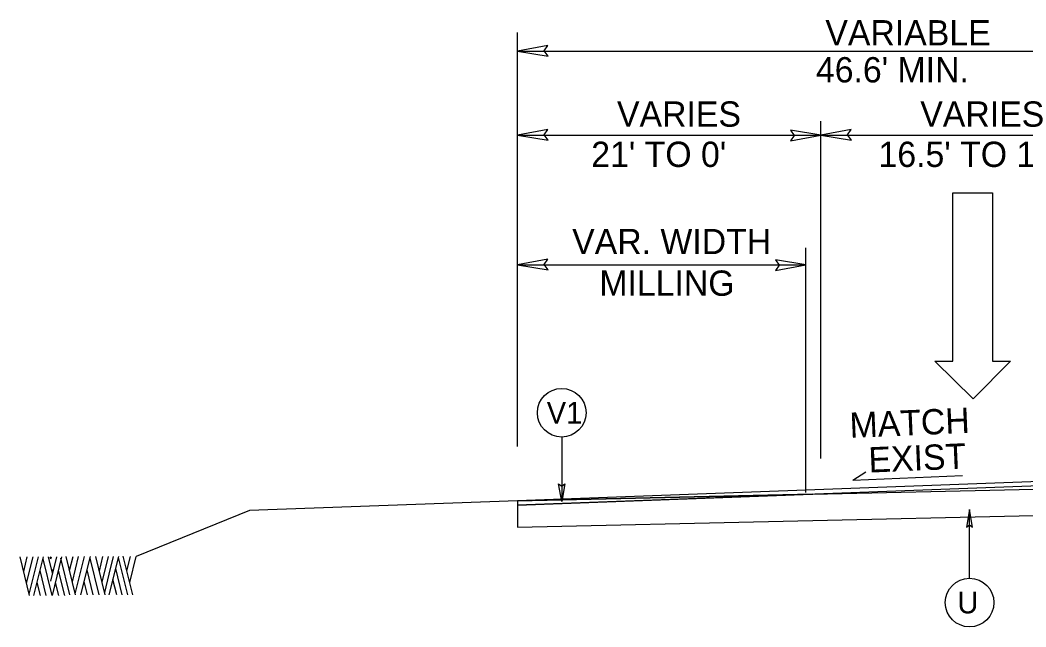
# Model space of a CAD drawing. Extents: x 573748 to 574632, y -54663 to -53209.
# Drawn here: x 573748.2 to 573807.9, y -53649 to -53613 of the extents above; entities that cross this region are included whole.
import ezdxf

# ---------------------------------------------------------------- set-up
doc = ezdxf.new("R2010")
doc.units = 0
for name, color, linetype in [('Prop Dimension', 7, 'Continuous'), ('Prop Dimension Text', 7, 'Continuous'), ('Prop Lane Arrow CELL', 7, 'Continuous'), ('Prop Terminator CELL', 7, 'Continuous'), ('Typical Arrow Superelevation CELL', 7, 'Continuous'), ('Typical ID Circle CELL', 7, 'Continuous'), ('Typical Pavement Slope CELL', 7, 'Continuous'), ('Typical Terminator CELL', 7, 'Continuous'), ('Typical Text ID Circle CELL', 7, 'Continuous')]:
    doc.layers.add(name, color=color, linetype=linetype)

msp = doc.modelspace()

# ---------------------------------------------------------------- linework, layer by layer
at = {"layer": 'Prop Dimension'}
for p, q in [((573777.721, -53638.282), (573777.721, -53613.746)), ((573777.721, -53614.846), (573822.721, -53614.846)), ((573795.721, -53639.007), (573795.721, -53619.001)), ((573777.721, -53619.827), (573795.721, -53619.827)), ((573795.721, -53619.827), (573813.721, -53619.827)), ((573794.831, -53641.009), (573794.831, -53626.508)), ((573777.721, -53627.515), (573794.831, -53627.515)), ((573777.721, -53641.521), (573822.721, -53640.499)), ((573777.721, -53641.521), (573761.798, -53642.091)), ((573777.721, -53641.778), (573795.2, -53641.124)), ((573795.2, -53641.124), (573777.721, -53641.521)), ((573777.721, -53641.521), (573777.721, -53643.077)), ((573777.721, -53641.521), (573777.721, -53641.778)), ((573761.798, -53642.091), (573755.081, -53644.805)), ((573777.721, -53643.077), (573822.721, -53642.056)), ((573748.754, -53647.123), (573748.191, -53644.827)), ((573748.404, -53645.706), (573748.616, -53644.835)), ((573748.573, -53646.392), (573748.959, -53644.835)), ((573748.738, -53647.049), (573749.286, -53644.835)), ((573749.014, -53647.123), (573749.585, -53644.835)), ((573750.097, -53647.123), (573749.557, -53644.953)), ((573750.108, -53645.802), (573749.868, -53644.835)), ((573749.979, -53644.909), (573750.006, -53644.805)), ((573750.022, -53646.267), (573750.376, -53644.835)), ((573750.022, -53644.946), (573750.045, -53644.835)), ((573750.105, -53647.123), (573750.675, -53644.835)), ((573751.144, -53647.086), (573750.608, -53644.916)), ((573751.482, -53647.086), (573750.919, -53644.805)), ((573751.132, -53645.647), (573751.337, -53644.805)), ((573751.294, -53646.311), (573751.664, -53644.805)), ((573751.467, -53647.02), (573752.014, -53644.805)), ((573751.801, -53647.086), (573752.368, -53644.805)), ((573752.88, -53647.086), (573752.341, -53644.909)), ((573753.246, -53647.086), (573752.683, -53644.805)), ((573752.896, -53645.676), (573753.108, -53644.805)), ((573753.061, -53646.333), (573753.443, -53644.805)), ((573753.479, -53645.868), (573753.738, -53644.805)), ((573753.479, -53647.086), (573754.045, -53644.805)), ((573754.577, -53647.086), (573754.03, -53644.872)), ((573754.88, -53647.086), (573754.317, -53644.791)), ((573754.526, -53645.669), (573754.738, -53644.805)), ((573754.699, -53646.355), (573755.081, -53644.805)), ((573749.746, -53647.123), (573749.384, -53645.639)), ((573750.085, -53645.676), (573750.108, -53645.588)), ((573750.837, -53647.123), (573750.475, -53645.639)), ((573752.534, -53647.086), (573752.168, -53645.603)), ((573753.211, -53646.946), (573753.479, -53645.868)), ((573754.242, -53647.086), (573753.864, -53645.529)), ((573749.392, -53647.123), (573749.207, -53646.355)), ((573750.482, -53647.123), (573750.297, -53646.355)), ((573752.187, -53647.086), (573751.998, -53646.296)), ((573753.923, -53647.086), (573753.703, -53646.186))]:
    msp.add_line(p, q, dxfattribs=at)
at = {"layer": 'Prop Lane Arrow CELL'}
for p, q in [((573803.546, -53633.228), (573803.546, -53623.253)), ((573803.546, -53623.253), (573805.897, -53623.253)), ((573805.897, -53623.253), (573805.897, -53633.228)), ((573804.757, -53635.472), (573802.477, -53633.228)), ((573802.477, -53633.228), (573803.546, -53633.228)), ((573806.966, -53633.228), (573804.757, -53635.472)), ((573805.897, -53633.228), (573806.966, -53633.228))]:
    msp.add_line(p, q, dxfattribs=at)
at = {"layer": 'Prop Terminator CELL'}
for points in [[(573779.518, -53614.513), (573777.721, -53614.846), (573779.536, -53615.143), (573779.302, -53614.825)], [(573779.518, -53619.494), (573777.721, -53619.827), (573779.536, -53620.124), (573779.302, -53619.807)], [(573793.925, -53620.161), (573795.721, -53619.827), (573793.907, -53619.531), (573794.141, -53619.848)], [(573797.518, -53619.494), (573795.721, -53619.827), (573797.536, -53620.124), (573797.302, -53619.807)], [(573779.518, -53627.181), (573777.721, -53627.515), (573779.536, -53627.811), (573779.302, -53627.494)], [(573793.034, -53627.848), (573794.831, -53627.515), (573793.016, -53627.218), (573793.25, -53627.535)]]:
    msp.add_lwpolyline(points, close=True, dxfattribs=at)
at = {"layer": 'Typical Arrow Superelevation CELL'}
for q in [(573798.387, -53639.795), (573804.134, -53640.006)]:
    msp.add_line((573797.615, -53640.286), q, dxfattribs=at)
at = {"layer": 'Typical ID Circle CELL'}
for p, q in [((573780.336, -53637.734), (573780.336, -53641.56)), ((573804.543, -53646.101), (573804.543, -53642.018))]:
    msp.add_line(p, q, dxfattribs=at)
for centre in [(573780.336, -53636.291), (573804.543, -53647.544)]:
    msp.add_circle(centre, 1.443, dxfattribs=at)
at = {"layer": 'Typical Pavement Slope CELL'}
for p, q in [((573815.221, -53640.118), (573777.721, -53641.521)), ((573815.221, -53640.375), (573777.721, -53641.778))]:
    msp.add_line(p, q, dxfattribs=at)
at = {"layer": 'Typical Terminator CELL'}
for points in [[(573780.518, -53640.506), (573780.336, -53641.56), (573780.149, -53640.5), (573780.336, -53640.635)], [(573804.725, -53643.072), (573804.543, -53642.018), (573804.356, -53643.078), (573804.543, -53642.944)]]:
    msp.add_lwpolyline(points, close=True, dxfattribs=at)

# ---------------------------------------------------------------- texts
at = {"layer": 'Prop Dimension Text'}
for s, p in [('VARIABLE', (573795.985, -53614.507)), ("46.6' MIN.", (573795.425, -53616.701)), ('VARIES', (573783.618, -53619.326)), ('VARIES', (573801.618, -53619.326)), ("21' TO 0'", (573782.09, -53621.714)), ("16.5' TO 18'", (573799.14, -53621.714)), ('VAR. WIDTH', (573780.958, -53626.884)), ('MILLING', (573782.571, -53629.354))]:
    msp.add_text(s, height=1.5, dxfattribs=at).set_placement(p)
for s, p in [('MATCH', (573797.454, -53637.785)), ('EXIST', (573798.577, -53639.839))]:
    msp.add_text(s, height=1.5, rotation=2.45213, dxfattribs=at).set_placement(p)
at = {"layer": 'Typical Text ID Circle CELL'}
for s, height, p in [('V1', 1.2912, (573779.447, -53636.934)), ('U', 1.291, (573803.822, -53648.187))]:
    msp.add_text(s, height=height, dxfattribs=at).set_placement(p)

doc.saveas('drawing.dxf')
